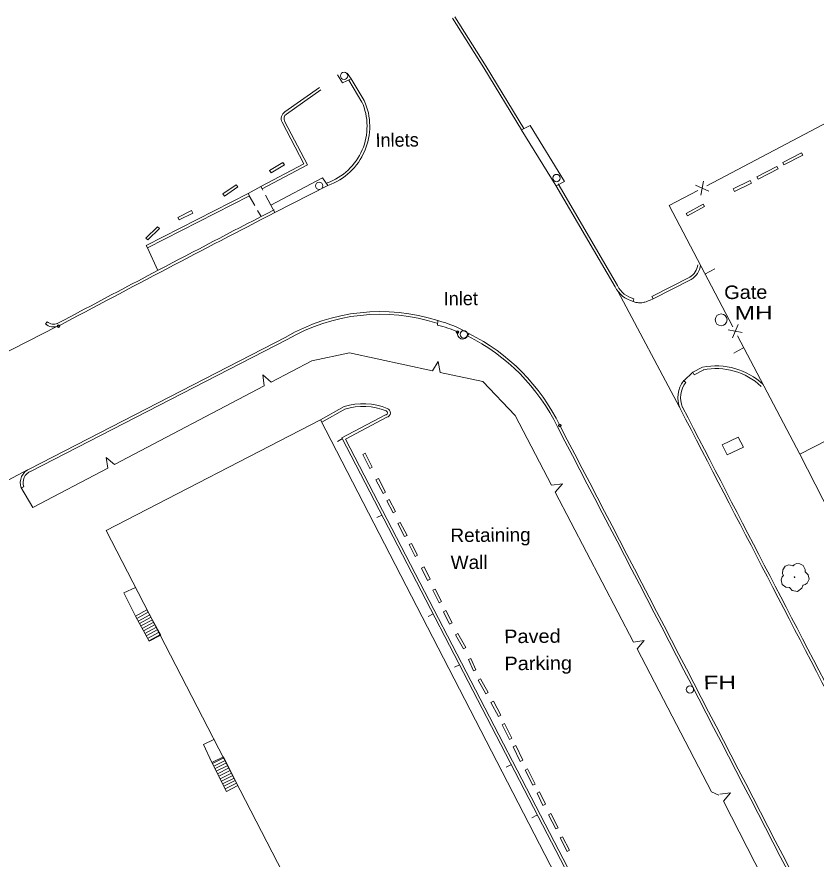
# Model space of a CAD drawing. Extents: x 2361284 to 2366480, y 6976556 to 6985346.
# Drawn here: x 2363104.3 to 2363387.8, y 6978850.6 to 6979149.3 of the extents above; entities that cross this region are included whole.
import ezdxf

# ---------------------------------------------------------------- set-up
doc = ezdxf.new("R2010")
doc.units = 0
doc.header["$LTSCALE"] = 1.9
doc.header["$PDMODE"] = 32
doc.header["$PDSIZE"] = 0.95
for name, color, linetype, lineweight in [('11', 7, 'Continuous', 13), ('16', 7, 'Continuous', 13), ('19', 7, 'Continuous', 13), ('26', 7, 'Continuous', 13), ('28', 7, 'Continuous', 13), ('3', 7, 'Continuous', 13), ('31', 7, 'Continuous', 13), ('4', 7, 'Continuous', 13), ('5', 7, 'Continuous', 13), ('6', 7, 'Continuous', 13), ('7', 7, 'Continuous', 13), ('8', 7, 'Continuous', 13), ('9', 7, 'Continuous', 13)]:
    doc.layers.add(name, color=color, linetype=linetype, lineweight=lineweight)

msp = doc.modelspace()

# ---------------------------------------------------------------- linework, layer by layer
at = {"layer": '11'}
for centre in [(2363220.364, 6979128.419), (2363295.712, 6979092.163), (2363211.554, 6979089.383), (2363262.808, 6979036.727), (2363343.04, 6978910.773)]:
    msp.add_circle(centre, 1.3, dxfattribs=at)
at = {"layer": '16'}
for points in [[(2363376.166, 6978951.189), (2363376.186, 6978951.2), (2363376.106, 6978951.269), (2363375.87, 6978951.897), (2363375.907, 6978953.177), (2363376.795, 6978954.476), (2363378.101, 6978954.958), (2363379.222, 6978954.769), (2363379.454, 6978954.641), (2363379.524, 6978954.641), (2363379.573, 6978954.682), (2363379.921, 6978954.975), (2363380.786, 6978955.424), (2363381.997, 6978955.355), (2363383.113, 6978954.766), (2363383.846, 6978953.343), (2363383.854, 6978952.483)], [(2363383.844, 6978952.502), (2363384.984, 6978951.443), (2363385.27, 6978949.856), (2363384.562, 6978948.529), (2363383.907, 6978947.983), (2363383.239, 6978947.766), (2363383.089, 6978947.755), (2363383.07, 6978947.645), (2363382.749, 6978946.742), (2363381.21, 6978945.577), (2363379.317, 6978945.859), (2363378.418, 6978946.801), (2363378.347, 6978946.93), (2363378.227, 6978946.909), (2363377.016, 6978947.027), (2363375.746, 6978948.025), (2363375.401, 6978949.662), (2363375.771, 6978950.686), (2363376.097, 6978951.129), (2363376.166, 6978951.179)]]:
    msp.add_lwpolyline(points, dxfattribs=at)
msp.add_circle((2363380.132, 6978950.617), 0.1, dxfattribs=at)
at = {"layer": '19'}
for p, q in [((2363219.756, 6978999.734), (2363218.056, 6978998.688)), ((2363233.803, 6978972.647), (2363231.981, 6978971.829)), ((2363251.958, 6978937.617), (2363250.187, 6978936.69)), ((2363261.331, 6978919.546), (2363259.52, 6978918.699)), ((2363257.707, 6978917.852), (2363257.697, 6978917.852)), ((2363276.095, 6978882.364), (2363276.035, 6978882.333)), ((2363279.688, 6978884.118), (2363277.886, 6978883.241)), ((2363288.749, 6978866.163), (2363286.979, 6978865.237))]:
    msp.add_line(p, q, dxfattribs=at)
at = {"layer": '26'}
for p, q in [((2363139.009, 6978990.546), (2363192.096, 6979018.502)), ((2363110.013, 6978975.27), (2363136.561, 6978989.253)), ((2363295.25, 6978980.801), (2363322.987, 6978927.603)), ((2363354.875, 6978871.212), (2363373.87, 6978834.051))]:
    msp.add_line(p, q, dxfattribs=at)
for points in [[(2363194.544, 6979019.796), (2363208.952, 6979027.374), (2363222.287, 6979030.161), (2363251.709, 6979023.819)], [(2363251.709, 6979023.819), (2363253.768, 6979027.09), (2363254.414, 6979023.235)], [(2363254.414, 6979023.235), (2363269.576, 6979019.969), (2363281.091, 6979007.959), (2363293.966, 6978983.26)], [(2363192.096, 6979018.492), (2363191.569, 6979022.328), (2363194.544, 6979019.786)], [(2363136.561, 6978989.253), (2363136.035, 6978993.078), (2363139.009, 6978990.536)], [(2363293.966, 6978983.26), (2363297.802, 6978983.767), (2363295.25, 6978980.801)], [(2363322.987, 6978927.603), (2363326.823, 6978928.109), (2363324.27, 6978925.145)], [(2363324.27, 6978925.145), (2363350.694, 6978874.464), (2363353.315, 6978873.349)], [(2363353.622, 6978873.682), (2363357.447, 6978874.158), (2363354.875, 6978871.212)]]:
    msp.add_lwpolyline(points, dxfattribs=at)
at = {"layer": '28'}
for p, q in [((2363146.37, 6978936.813), (2363150.479, 6978939.043)), ((2363150.479, 6978939.043), (2363155.345, 6978930.089)), ((2363146.37, 6978936.813), (2363151.236, 6978927.86)), ((2363146.849, 6978935.937), (2363150.958, 6978938.168)), ((2363147.327, 6978935.052), (2363151.436, 6978937.281)), ((2363147.804, 6978934.176), (2363151.914, 6978936.406)), ((2363148.273, 6978933.301), (2363152.383, 6978935.53)), ((2363148.752, 6978932.415), (2363152.861, 6978934.645)), ((2363149.23, 6978931.541), (2363153.339, 6978933.769)), ((2363149.709, 6978930.665), (2363153.818, 6978932.894)), ((2363150.187, 6978929.78), (2363154.296, 6978932.009)), ((2363150.666, 6978928.904), (2363154.775, 6978931.134)), ((2363151.134, 6978928.029), (2363155.243, 6978930.258)), ((2363151.236, 6978927.86), (2363155.345, 6978930.089)), ((2363173.536, 6978884.909), (2363177.586, 6978886.927)), ((2363173.74, 6978884.501), (2363177.79, 6978886.519)), ((2363174.188, 6978883.605), (2363178.238, 6978885.624)), ((2363182.694, 6978876.677), (2363177.586, 6978886.927)), ((2363178.643, 6978874.658), (2363173.536, 6978884.909)), ((2363174.627, 6978882.709), (2363178.677, 6978884.728)), ((2363175.075, 6978881.813), (2363179.125, 6978883.832)), ((2363175.524, 6978880.918), (2363179.574, 6978882.936)), ((2363175.972, 6978880.032), (2363180.022, 6978882.05)), ((2363176.41, 6978879.136), (2363180.461, 6978881.155)), ((2363176.858, 6978878.24), (2363180.909, 6978880.259)), ((2363177.307, 6978877.344), (2363181.358, 6978879.363)), ((2363177.756, 6978876.45), (2363181.807, 6978878.467)), ((2363178.194, 6978875.554), (2363182.245, 6978877.571)), ((2363178.643, 6978874.658), (2363182.694, 6978876.677))]:
    msp.add_line(p, q, dxfattribs=at)
at = {"layer": '3'}
for p, q in [((2363222.863, 6979127.322), (2363221.414, 6979129.337)), ((2363283.217, 6979109.424), (2363295.466, 6979089.559)), ((2363382.623, 6979101.077), (2363375.925, 6979097.663)), ((2363383.066, 6979100.225), (2363376.368, 6979096.811)), ((2363382.623, 6979101.077), (2363383.066, 6979100.225)), ((2363193.976, 6979094.834), (2363198.709, 6979097.659)), ((2363199.206, 6979096.838), (2363198.709, 6979097.659)), ((2363375.925, 6979097.663), (2363376.368, 6979096.811)), ((2363194.473, 6979094.013), (2363193.976, 6979094.834)), ((2363194.473, 6979094.013), (2363199.206, 6979096.838)), ((2363373.809, 6979096.242), (2363366.783, 6979092.625)), ((2363374.255, 6979095.392), (2363367.229, 6979091.775)), ((2363373.809, 6979096.242), (2363374.255, 6979095.392)), ((2363364.367, 6979091.252), (2363358.375, 6979088.285)), ((2363364.367, 6979091.252), (2363364.799, 6979090.395)), ((2363366.783, 6979092.625), (2363367.229, 6979091.775)), ((2363177.377, 6979086.537), (2363182.156, 6979089.773)), ((2363177.92, 6979085.745), (2363182.699, 6979088.981)), ((2363182.699, 6979088.981), (2363182.156, 6979089.773)), ((2363190.854, 6979089.145), (2363186.377, 6979086.662)), ((2363191.302, 6979088.299), (2363190.854, 6979089.145)), ((2363195.813, 6979079.921), (2363214.671, 6979089.511)), ((2363358.375, 6979088.285), (2363358.807, 6979087.428)), ((2363364.799, 6979090.395), (2363358.807, 6979087.428)), ((2363186.34, 6979086.644), (2363150.153, 6979068.218)), ((2363186.812, 6979085.806), (2363150.625, 6979067.381)), ((2363177.92, 6979085.745), (2363177.377, 6979086.537)), ((2363186.34, 6979086.644), (2363186.812, 6979085.806)), ((2363347.765, 6979082.913), (2363341.696, 6979079.635)), ((2363347.765, 6979082.913), (2363348.227, 6979082.071)), ((2363161.457, 6979078.209), (2363166.285, 6979080.605)), ((2363161.889, 6979077.351), (2363166.716, 6979079.747)), ((2363166.716, 6979079.747), (2363166.285, 6979080.605)), ((2363341.696, 6979079.635), (2363342.158, 6979078.793)), ((2363348.227, 6979082.071), (2363342.158, 6979078.793)), ((2363161.889, 6979077.351), (2363161.457, 6979078.209)), ((2363150.109, 6979070.879), (2363154.211, 6979074.898)), ((2363150.785, 6979070.197), (2363154.887, 6979074.216)), ((2363154.887, 6979074.216), (2363154.211, 6979074.898)), ((2363150.785, 6979070.197), (2363150.109, 6979070.879)), ((2363150.153, 6979068.218), (2363150.625, 6979067.381)), ((2363150.629, 6979067.381), (2363154.335, 6979059.386)), ((2363339.336, 6979010.943), (2363317.433, 6979052.057)), ((2363323.149, 6979049.361), (2363322.928, 6979048.428)), ((2363115.076, 6979041.192), (2363114.443, 6979040.466)), ((2363118.743, 6979040.561), (2363118.65, 6979040.517)), ((2363118.563, 6979039.495), (2363067.288, 6979013.386)), ((2363344.078, 6979023.278), (2363340.847, 6979020.297)), ((2363344.516, 6979022.422), (2363344.078, 6979023.278)), ((2363341.593, 6979019.684), (2363340.847, 6979020.297)), ((2363340.435, 6979010.812), (2363340.414, 6979010.855)), ((2363235.371, 6979009.535), (2363235.345, 6979009.547)), ((2363235.704, 6979010.436), (2363235.705, 6979010.437)), ((2363339.561, 6979010.415), (2363339.561, 6979010.414)), ((2363296.035, 6979003.934), (2363296.022, 6979003.959)), ((2363227.051, 6978994.149), (2363227.909, 6978994.58)), ((2363227.051, 6978994.149), (2363229.509, 6978989.192)), ((2363227.909, 6978994.58), (2363230.366, 6978989.623)), ((2363229.509, 6978989.192), (2363230.366, 6978989.623)), ((2363108.125, 6978988.663), (2363063.645, 6978965.279)), ((2363231.676, 6978985.183), (2363232.524, 6978985.632)), ((2363231.676, 6978985.183), (2363234.222, 6978980.307)), ((2363232.524, 6978985.632), (2363235.07, 6978980.756)), ((2363105.804, 6978982.541), (2363110.013, 6978975.27)), ((2363106.793, 6978982.601), (2363105.896, 6978982.261)), ((2363234.222, 6978980.307), (2363235.07, 6978980.756)), ((2363235.516, 6978977.739), (2363236.365, 6978978.188)), ((2363235.516, 6978977.739), (2363237.757, 6978973.45)), ((2363236.365, 6978978.188), (2363238.606, 6978973.899)), ((2363237.757, 6978973.45), (2363238.606, 6978973.899)), ((2363239.405, 6978969.595), (2363240.251, 6978970.05)), ((2363239.405, 6978969.595), (2363241.849, 6978964.988)), ((2363240.251, 6978970.05), (2363242.695, 6978965.443)), ((2363241.849, 6978964.988), (2363242.695, 6978965.443)), ((2363243.406, 6978962.154), (2363244.261, 6978962.59)), ((2363243.406, 6978962.154), (2363245.536, 6978957.924)), ((2363244.261, 6978962.59), (2363246.392, 6978958.36)), ((2363245.536, 6978957.924), (2363246.392, 6978958.36)), ((2363247.855, 6978953.836), (2363248.716, 6978954.26)), ((2363247.855, 6978953.836), (2363249.987, 6978949.456)), ((2363248.716, 6978954.26), (2363250.848, 6978949.88)), ((2363249.987, 6978949.456), (2363250.848, 6978949.88)), ((2363251.8, 6978945.963), (2363252.655, 6978946.399)), ((2363251.8, 6978945.963), (2363254.053, 6978941.494)), ((2363252.655, 6978946.399), (2363254.908, 6978941.93)), ((2363254.053, 6978941.494), (2363254.908, 6978941.93)), ((2363255.602, 6978938.369), (2363256.458, 6978938.804)), ((2363255.602, 6978938.369), (2363257.804, 6978933.989)), ((2363256.458, 6978938.804), (2363258.659, 6978934.425)), ((2363257.804, 6978933.989), (2363258.659, 6978934.425)), ((2363259.862, 6978930.118), (2363260.693, 6978930.598)), ((2363259.862, 6978930.118), (2363262.669, 6978925.184)), ((2363260.693, 6978930.598), (2363263.5, 6978925.664)), ((2363262.669, 6978925.184), (2363263.5, 6978925.664)), ((2363264.444, 6978921.402), (2363265.32, 6978921.795)), ((2363264.444, 6978921.402), (2363266.222, 6978917.389)), ((2363265.32, 6978921.795), (2363267.098, 6978917.782)), ((2363266.222, 6978917.389), (2363267.098, 6978917.782)), ((2363267.955, 6978914.053), (2363268.792, 6978914.523)), ((2363267.955, 6978914.053), (2363270.621, 6978909.238)), ((2363268.792, 6978914.523), (2363271.458, 6978909.708)), ((2363270.621, 6978909.238), (2363271.458, 6978909.708)), ((2363272.46, 6978906.165), (2363273.303, 6978906.624)), ((2363272.46, 6978906.165), (2363275.127, 6978901.19)), ((2363273.303, 6978906.624), (2363275.971, 6978901.649)), ((2363275.127, 6978901.19), (2363275.971, 6978901.649)), ((2363276.375, 6978898.273), (2363277.229, 6978898.711)), ((2363276.375, 6978898.273), (2363278.994, 6978893.087)), ((2363277.229, 6978898.711), (2363279.848, 6978893.525)), ((2363278.994, 6978893.087), (2363279.848, 6978893.525)), ((2363280.369, 6978890.47), (2363281.234, 6978890.887)), ((2363280.369, 6978890.47), (2363282.849, 6978885.253)), ((2363281.234, 6978890.887), (2363283.714, 6978885.67)), ((2363282.849, 6978885.253), (2363283.714, 6978885.67)), ((2363284.6, 6978882.2), (2363285.454, 6978882.638)), ((2363284.6, 6978882.2), (2363287.331, 6978876.795)), ((2363285.454, 6978882.638), (2363288.185, 6978877.234)), ((2363287.331, 6978876.795), (2363288.185, 6978877.234)), ((2363288.835, 6978874.052), (2363289.702, 6978874.464)), ((2363288.835, 6978874.052), (2363290.907, 6978869.641)), ((2363289.702, 6978874.464), (2363291.774, 6978870.054)), ((2363290.907, 6978869.641), (2363291.774, 6978870.054)), ((2363292.81, 6978866.347), (2363293.658, 6978866.797)), ((2363292.81, 6978866.347), (2363295.438, 6978861.322)), ((2363293.658, 6978866.797), (2363296.286, 6978861.772)), ((2363295.438, 6978861.322), (2363296.286, 6978861.772)), ((2363297.027, 6978858.117), (2363297.879, 6978858.56)), ((2363297.879, 6978858.56), (2363300.345, 6978853.753)), ((2363297.027, 6978858.117), (2363299.493, 6978853.31)), ((2363299.493, 6978853.31), (2363300.345, 6978853.753))]:
    msp.add_line(p, q, dxfattribs=at)
for points in [[(2363258.78, 6979148.804), (2363269.959, 6979131.189), (2363283.309, 6979109.275)], [(2363259.596, 6979149.322), (2363270.774, 6979131.697), (2363284.124, 6979109.772)], [(2363227.547, 6979119.605), (2363227.547, 6979119.606), (2363222.863, 6979127.322)], [(2363211.631, 6979124.235), (2363199.384, 6979115.608), (2363199.383, 6979115.607)], [(2363226.67, 6979119.215), (2363226.722, 6979119.108), (2363222.038, 6979126.824)], [(2363212.189, 6979123.45), (2363199.941, 6979114.822), (2363199.907, 6979114.803)], [(2363199.284, 6979112.38), (2363199.294, 6979112.366), (2363207.352, 6979096.833), (2363191.302, 6979088.299)], [(2363198.437, 6979111.928), (2363198.439, 6979111.928), (2363206.058, 6979097.231), (2363190.854, 6979089.145)], [(2363295.466, 6979089.559), (2363316.509, 6979053.598), (2363316.509, 6979053.598)], [(2363296.291, 6979090.047), (2363317.334, 6979054.086), (2363317.376, 6979054.01)], [(2363329.563, 6979050.182), (2363343.027, 6979057.01), (2363342.951, 6979056.964)], [(2363330.001, 6979049.326), (2363343.465, 6979056.154), (2363343.466, 6979056.154)], [(2363322.778, 6979048.466), (2363323.255, 6979048.267), (2363323.495, 6979048.182), (2363323.855, 6979048.075), (2363324.216, 6979047.992), (2363324.397, 6979047.96), (2363324.759, 6979047.916), (2363324.94, 6979047.904), (2363325.213, 6979047.899), (2363325.464, 6979047.907), (2363325.969, 6979047.95), (2363326.474, 6979048.03), (2363326.81, 6979048.102), (2363327.034, 6979048.159), (2363327.48, 6979048.291), (2363328.254, 6979048.555), (2363328.631, 6979048.696), (2363329.186, 6979048.925), (2363329.731, 6979049.183), (2363330.001, 6979049.326), (2363329.563, 6979050.182)], [(2363199.722, 6979035.746), (2363199.723, 6979035.747), (2363108.972, 6978989.081), (2363108.971, 6978989.081)], [(2363200.206, 6979034.917), (2363200.161, 6979034.891), (2363109.41, 6978988.225), (2363109.317, 6978988.186)], [(2363347.522, 6979025.031), (2363347.522, 6979025.03), (2363344.078, 6979023.278)], [(2363347.717, 6979024.091), (2363347.961, 6979024.175), (2363344.516, 6979022.422)], [(2363220.418, 6979011.102), (2363220.418, 6979011.102), (2363211.982, 6979006.392)], [(2363220.699, 6979010.184), (2363220.886, 6979010.267), (2363212.45, 6979005.556)], [(2363351.062, 6978784.942), (2363351.045, 6978784.962), (2363348.886, 6978789.112), (2363333.293, 6978780.862), (2363289.203, 6978865.778), (2363219.634, 6978999.973), (2363235.096, 6979008.142), (2363235.304, 6979008.225)], [(2363351.901, 6978785.41), (2363351.901, 6978785.41), (2363349.293, 6978790.416), (2363333.701, 6978782.166), (2363290.059, 6978866.216), (2363220.928, 6978999.566), (2363235.544, 6979007.296), (2363235.545, 6979007.295)]]:
    msp.add_lwpolyline(points, dxfattribs=at)
for centre, radius, start, end in [((2363207.157, 6979110.527), 21.359, 289.67649, 24.00003), ((2363207.157, 6979110.527), 22.319, 289.67649, 24.00003), ((2363200.917, 6979113.252), 2.811, 123.06838, 208.10247), ((2363200.917, 6979113.252), 1.851, 123.06839, 208.10248), ((2366528.165, 6972636.546), 7255.043, 117.34518, 118.03112), ((2366528.165, 6972636.546), 7254.083, 117.34518, 118.03112), ((2363339.6, 6979062.229), 6.241, 302.47324, 352.38834), ((2363339.6, 6979062.229), 7.201, 302.47325, 352.38834), ((2363325.078, 6979057.668), 9.486, 205.40996, 256.90595), ((2363325.078, 6979057.668), 8.526, 205.40996, 256.90596), ((2363233.232, 6978978.252), 66.547, 72.18708, 120.23541), ((2363233.232, 6978978.252), 65.587, 72.18708, 120.23541), ((2363117.419, 6979043.855), 4.51, 228.71372, 291.89792), ((2363117.419, 6979043.855), 3.55, 228.71371, 291.8979), ((2363242.933, 6979000.364), 42.599, 59.40616, 75.51293), ((2363232.706, 6978973.226), 70.381, 25.89208, 63.43254), ((2363232.706, 6978973.226), 71.341, 25.89209, 63.43254), ((2363352.413, 6979001.37), 24.161, 46.80644, 101.67919), ((2363352.413, 6979001.37), 23.201, 46.80644, 101.67919), ((2363348.148, 6979014.323), 9.434, 140.70507, 204.47028), ((2363348.148, 6979014.323), 8.474, 140.70507, 204.47028), ((2363227.124, 6978989.216), 22.89, 67.98414, 107.03636), ((2363227.124, 6978989.216), 21.93, 67.98415, 107.03636), ((2421491.619, 7009084.826), 65467.598, 207.34658, 207.58195), ((2363235.131, 6979008.891), 0.688, 284.53598, 69.64634), ((2363235.131, 6979008.891), 1.648, 284.536, 69.64635), ((2421491.619, 7009084.827), 65468.558, 207.34658, 207.58195), ((2328867.665, 6961054.149), 38826.633, 27.2658, 27.53601), ((2328867.665, 6961054.149), 38827.593, 27.2658, 27.53601), ((2363110.892, 6978984.112), 5.327, 111.135, 200.32659), ((2363110.892, 6978984.112), 4.367, 111.135, 200.32658)]:
    msp.add_arc(centre, radius, start, end, dxfattribs=at)
for p in [(2363119.101, 6979039.67), (2363296.886, 6979004.378)]:
    msp.add_point(p, dxfattribs=at)
at = {"layer": '31'}
for points in [[(2363146.37, 6978936.813), (2363142.321, 6978945.106), (2363146.414, 6978946.925)], [(2363173.536, 6978884.909), (2363170.516, 6978891.22), (2363174.218, 6978893.066)]]:
    msp.add_lwpolyline(points, dxfattribs=at)
at = {"layer": '4'}
msp.add_circle((2363354.083, 6979041.875), 2.1, dxfattribs=at)
at = {"layer": '5'}
for points in [[(2363348.296, 6979058.111), (2363350.063, 6979059.027), (2363351.838, 6979059.948)], [(2363362.015, 6979031.991), (2363360.28, 6979031.016), (2363358.537, 6979030.036)]]:
    msp.add_lwpolyline(points, dxfattribs=at)
at = {"layer": '6'}
for p, q in [((2363191.567, 6979087.801), (2363191.302, 6979088.299)), ((2363186.775, 6979085.886), (2363188.728, 6979082.394)), ((2363194.388, 6979082.508), (2363192.503, 6979086.04)), ((2363189.705, 6979080.643), (2363190.915, 6979078.475))]:
    msp.add_line(p, q, dxfattribs=at)
at = {"layer": '7'}
for points in [[(2363450.445, 6978860.261), (2363511.194, 6978891.249), (2363513.394, 6978886.94), (2363535.091, 6978898.018), (2363532.625, 6978902.845), (2363539.183, 6978906.197), (2363470.919, 6979039.735), (2363381.947, 6978994.256)], [(2363054.534, 6978733.96), (2363093.757, 6978658.158), (2363253.908, 6978741.025), (2363251.687, 6978745.325), (2363286.667, 6978763.399), (2363281.899, 6978772.633), (2363321.993, 6978793.336), (2363211.982, 6979006.392), (2363135.971, 6978967.146), (2363213.89, 6978816.239)]]:
    msp.add_lwpolyline(points, close=True, dxfattribs=at)
at = {"layer": '8'}
msp.add_line((2363264.684, 6979037.004), (2363264.172, 6979036.159), dxfattribs=at)
for points in [[(2363222.863, 6979127.322), (2363219.846, 6979125.953), (2363218.029, 6979128.766)], [(2363283.309, 6979109.275), (2363286.334, 6979110.763), (2363298.493, 6979090.898), (2363295.567, 6979089.38)], [(2363214.671, 6979089.511), (2363212.725, 6979092.263), (2363194.388, 6979082.508), (2363195.872, 6979079.952)], [(2363253.59, 6979041.609), (2363253.526, 6979039.928), (2363253.526, 6979039.928)]]:
    msp.add_lwpolyline(points, dxfattribs=at)
msp.add_lwpolyline([(2363362.012, 6978996.767), (2363360.149, 6979000.269), (2363354.504, 6978997.556), (2363356.258, 6978993.962)], close=True, dxfattribs=at)
for centre, radius, start, end in [((2363247.432, 6979010.042), 30.501, 64.38457, 78.47598), ((2363262.442, 6979036.974), 1.911, 162.59735, 335.4505)]:
    msp.add_arc(centre, radius, start, end, dxfattribs=at)
msp.add_point((2363260.619, 6979037.545), dxfattribs=at)
at = {"layer": '9'}
for p, q in [((2363402.047, 6979117.375), (2363348.96, 6979089.418)), ((2363345.028, 6979089.571), (2363349.718, 6979087.525)), ((2363347.855, 6979091.068), (2363346.891, 6979086.038)), ((2363356.567, 6979038.328), (2363361.596, 6979037.356)), ((2363358.053, 6979035.502), (2363360.109, 6979040.192)), ((2363359.886, 6979036.249), (2363381.947, 6978994.256))]:
    msp.add_line(p, q, dxfattribs=at)
msp.add_lwpolyline([(2363345.775, 6979087.738), (2363335.637, 6979082.401), (2363358.216, 6979039.434)], dxfattribs=at)

# ---------------------------------------------------------------- texts
at = {"layer": '26', "width": 1.05}
for s, p in [('Retaining', (2363258.097, 6978963.037)), ('Wall', (2363258.188, 6978953.438))]:
    msp.add_text(s, height=4.799, rotation=0.545, dxfattribs=at).set_placement(p)
at = {"layer": '3', "width": 1.1}
for s, p in [('Paved', (2363277.179, 6978927.187)), ('Parking', (2363277.27, 6978917.588))]:
    msp.add_text(s, height=4.799, rotation=0.545, dxfattribs=at).set_placement(p)
at = {"layer": '4', "width": 1.35}
for s, p in [('  MH', (2363354.083, 6979041.875)), ('  FH', (2363343.039, 6978910.772))]:
    msp.add_text(s, height=4.799, rotation=0.545, dxfattribs=at).set_placement(p)
at = {"layer": '8'}
for s, p in [('Inlets', (2363231.542, 6979103.192)), ('Inlet', (2363255.719, 6979046.979))]:
    msp.add_text(s, height=4.799, rotation=0.545, dxfattribs=at).set_placement(p)
at = {"layer": '9', "width": 1.1}
msp.add_text('Gate', height=4.799, rotation=0.545, dxfattribs=at).set_placement((2363355.183, 6979049.215))

doc.saveas('drawing.dxf')
